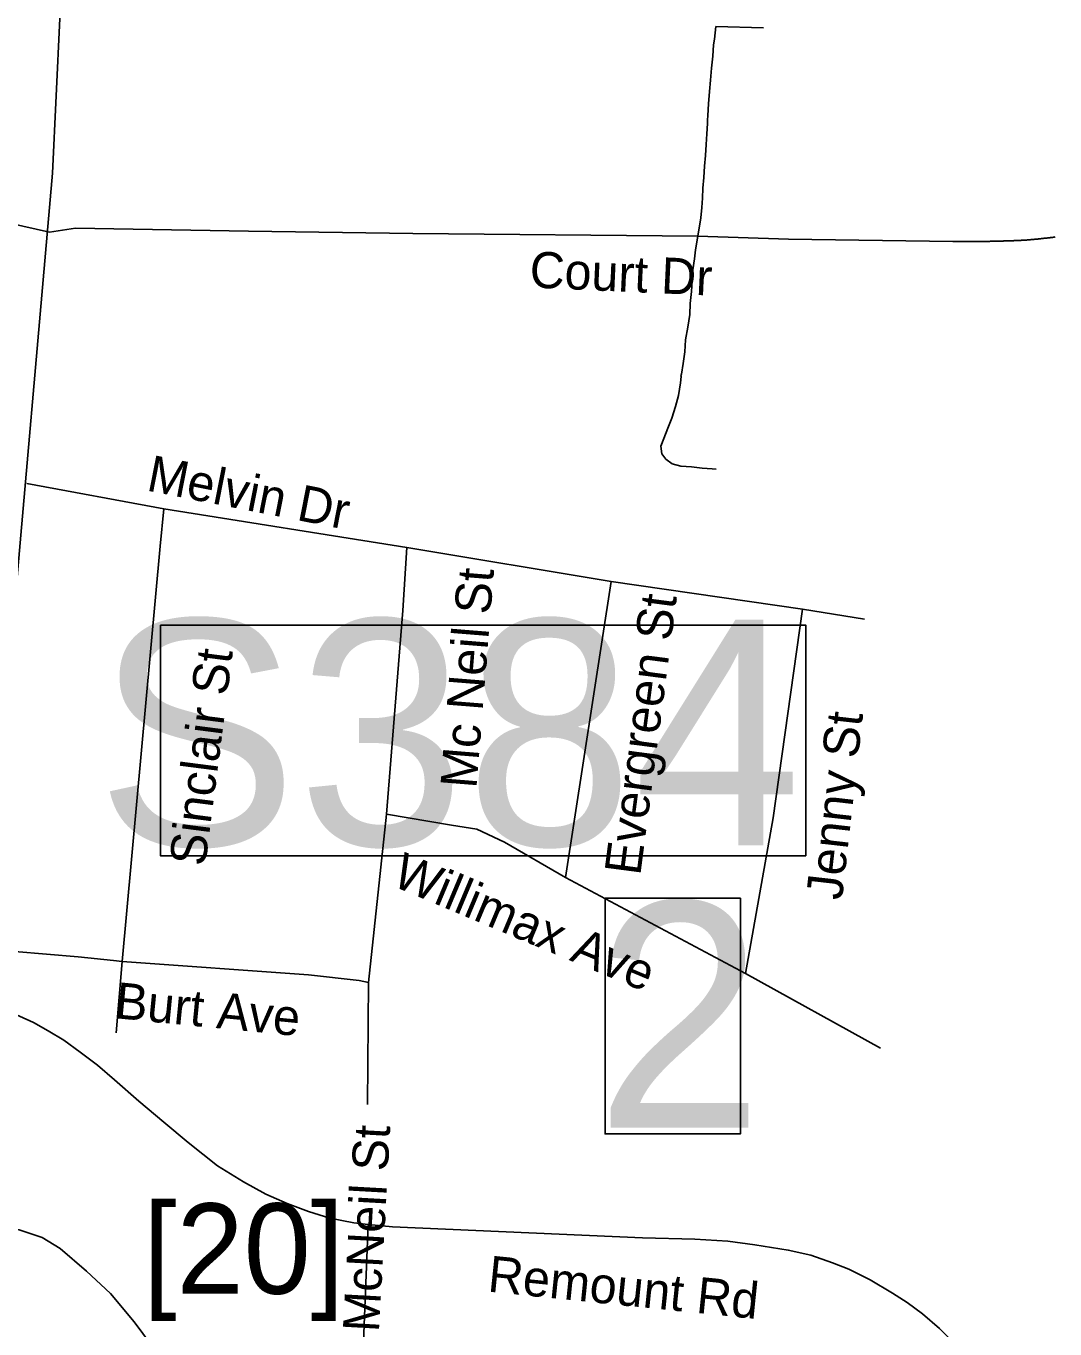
# Model space of a CAD drawing. Extents: x 1268485 to 1426702, y 514839 to 616766.
# Drawn here: x 1358616 to 1360484, y 559787 to 562152 of the extents above; entities that cross this region are included whole.
import ezdxf

# ---------------------------------------------------------------- set-up
doc = ezdxf.new("R2010")
doc.units = 0
for name, color, linetype in [('Old_Level_10', 7, 'Continuous'), ('Old_Level_29', 7, 'Continuous'), ('Old_Level_31', 7, 'Continuous'), ('Old_Level_35', 7, 'Continuous'), ('Old_Level_47', 7, 'Continuous'), ('Old_Level_5', 7, 'Continuous')]:
    doc.layers.add(name, color=color, linetype=linetype)

msp = doc.modelspace()

# ---------------------------------------------------------------- linework, layer by layer
at = {"layer": 'Old_Level_29'}
msp.add_lwpolyline([(1358509.38, 560127.565), (1358664.131, 561885.101), (1358676.901, 562166.161), (1358694.745, 562411.307), (1358688.219, 563240.332)], dxfattribs=at)
at = {"layer": 'Old_Level_31'}
for points in [[(1358859.712, 561064.644), (1360031.744, 561064.644), (1360031.744, 560645.871), (1358859.712, 560645.871), (1358859.712, 561064.644)], [(1359667.321, 560568.67), (1359913.083, 560568.67), (1359913.083, 560140.924), (1359667.321, 560140.924), (1359667.321, 560568.67)]]:
    msp.add_lwpolyline(points, dxfattribs=at)
at = {"layer": 'Old_Level_35'}
for p, q in [((1359868.61, 562151.312), (1359955.142, 562149.262)), ((1358617.383, 561321.877), (1358866.111, 561275.791)), ((1358866.111, 561275.791), (1359307.485, 561205.612)), ((1359307.485, 561205.612), (1359678.117, 561143.891)), ((1359678.117, 561143.891), (1359595.378, 560606.604)), ((1359678.117, 561143.891), (1360026.09, 561093.705)), ((1360026.09, 561093.705), (1360138.459, 561075.251)), ((1359270.371, 560721.484), (1359237.768, 560415.803)), ((1359595.378, 560606.604), (1359922.129, 560432.053)), ((1358790.241, 560454.25), (1358779.169, 560324.401)), ((1359922.129, 560432.053), (1360167.781, 560296.821)), ((1359237.768, 560415.803), (1359235.615, 560194.398)), ((1359237.152, 559976.479), (1359227.105, 559722.265))]:
    msp.add_line(p, q, dxfattribs=at)
for points in [[(1359835.905, 561770.633), (1359841.236, 561804.108), (1359842.876, 561822.819), (1359844.517, 561839.685), (1359845.132, 561858.139), (1359846.67, 561877.26), (1359848.003, 561898.022), (1359849.643, 561917.502), (1359850.668, 561936.982), (1359852.206, 561956.513), (1359853.334, 561975.275), (1359853.231, 561981.683), (1359853.847, 561989.936), (1359855.384, 562011.108), (1359857.23, 562033.151), (1359858.768, 562053.81), (1359860.716, 562075.853), (1359862.971, 562097.691), (1359864.202, 562118.196), (1359865.842, 562128.603), (1359868.61, 562151.312)], [(1358267.359, 561892.691), (1358384.341, 561855.576), (1358476.204, 561821.383), (1358536.489, 561805.492), (1358658.393, 561778.015)], [(1358658.393, 561778.015), (1358705.35, 561785.141), (1359019.9, 561779.81), (1359318.353, 561775.811), (1359835.905, 561770.633)], [(1359869.328, 561347.867), (1359861.741, 561348.636), (1359843.389, 561349.815), (1359824.011, 561351.763), (1359804.634, 561353.25), (1359789.05, 561357.248), (1359777.67, 561365.758), (1359770.288, 561375.754), (1359768.75, 561389.544), (1359774.286, 561403.436), (1359781.361, 561421.994), (1359788.537, 561440.602), (1359795.202, 561461.414), (1359800.636, 561481.51), (1359804.326, 561504.68), (1359805.454, 561516.061), (1359805.044, 561517.958), (1359806.172, 561520.111), (1359809.145, 561539.488), (1359811.913, 561561.019), (1359813.451, 561582.549), (1359817.86, 561605.669), (1359821.038, 561628.429), (1359821.961, 561648.73), (1359824.217, 561670.26), (1359825.549, 561689.894), (1359826.882, 561709.733), (1359829.65, 561729.418), (1359831.291, 561745.976), (1359835.905, 561770.633)], [(1359835.905, 561770.633), (1360000.254, 561765.353), (1360299.117, 561761.047)], [(1360299.117, 561761.047), (1360300.347, 561761.047), (1360301.578, 561761.047), (1360302.911, 561761.047), (1360304.243, 561760.996), (1360305.474, 561760.996), (1360306.704, 561760.996), (1360308.037, 561760.996), (1360309.37, 561760.996), (1360310.6, 561760.996), (1360311.83, 561760.996), (1360313.163, 561760.996), (1360314.496, 561760.996), (1360315.726, 561760.996), (1360316.957, 561760.945), (1360318.29, 561760.945), (1360319.622, 561760.945), (1360320.853, 561760.945), (1360322.083, 561760.945), (1360323.416, 561760.945), (1360324.646, 561760.945), (1360325.979, 561760.996), (1360327.209, 561760.996), (1360328.542, 561760.996), (1360329.772, 561760.996), (1360331.105, 561760.996), (1360332.336, 561760.996), (1360333.668, 561760.996), (1360334.899, 561760.996), (1360336.232, 561760.996), (1360337.462, 561760.996), (1360338.795, 561761.047), (1360340.025, 561761.047), (1360341.358, 561761.047), (1360342.588, 561761.047), (1360343.921, 561761.047), (1360345.151, 561761.047), (1360346.484, 561761.15), (1360347.715, 561761.15), (1360349.047, 561761.15), (1360350.278, 561761.15), (1360351.61, 561761.201), (1360352.841, 561761.201), (1360354.174, 561761.201), (1360355.404, 561761.252), (1360356.737, 561761.252), (1360357.967, 561761.252), (1360359.3, 561761.303), (1360360.53, 561761.303), (1360361.863, 561761.303), (1360363.093, 561761.355), (1360364.426, 561761.355), (1360365.657, 561761.355), (1360366.989, 561761.457), (1360368.22, 561761.457), (1360369.45, 561761.508), (1360370.783, 561761.508), (1360372.116, 561761.508), (1360373.346, 561761.56), (1360374.576, 561761.56), (1360375.909, 561761.611), (1360377.242, 561761.611), (1360378.472, 561761.713), (1360379.703, 561761.713), (1360381.035, 561761.765), (1360382.266, 561761.765), (1360383.599, 561761.816), (1360384.829, 561761.867), (1360386.162, 561761.867), (1360387.392, 561761.918), (1360388.725, 561761.918), (1360389.955, 561762.021), (1360391.288, 561762.073), (1360392.518, 561762.073), (1360393.851, 561762.123), (1360395.082, 561762.123), (1360396.414, 561762.175), (1360397.645, 561762.226), (1360398.978, 561762.226), (1360400.208, 561762.328), (1360401.541, 561762.38), (1360402.771, 561762.431), (1360404.104, 561762.431), (1360405.334, 561762.483), (1360406.667, 561762.585), (1360407.897, 561762.636), (1360409.23, 561762.636), (1360410.46, 561762.688), (1360411.793, 561762.739), (1360413.024, 561762.79), (1360414.254, 561762.893), (1360415.587, 561762.893), (1360416.92, 561762.944), (1360418.15, 561762.995), (1360419.38, 561763.046), (1360420.713, 561763.149), (1360422.046, 561763.2), (1360423.276, 561763.251), (1360424.507, 561763.303), (1360425.839, 561763.303)], [(1360425.839, 561763.303), (1360427.48, 561763.456), (1360429.223, 561763.559), (1360430.863, 561763.713), (1360432.606, 561763.815), (1360434.246, 561763.918), (1360435.989, 561764.123), (1360437.63, 561764.226), (1360439.373, 561764.379), (1360441.013, 561764.481), (1360442.756, 561764.687), (1360444.397, 561764.789), (1360446.14, 561764.994), (1360447.78, 561765.148), (1360449.523, 561765.302), (1360451.163, 561765.456), (1360452.906, 561765.609), (1360454.547, 561765.814), (1360456.29, 561765.917), (1360457.827, 561766.122), (1360459.673, 561766.327), (1360461.211, 561766.481), (1360462.954, 561766.686), (1360464.594, 561766.891), (1360466.337, 561767.045), (1360467.978, 561767.25), (1360469.72, 561767.455), (1360471.361, 561767.609), (1360473.104, 561767.865), (1360474.744, 561768.07), (1360476.487, 561768.275), (1360478.128, 561768.48), (1360479.871, 561768.685), (1360481.511, 561768.942), (1360483.151, 561769.147), (1360484.894, 561769.352)], [(1358866.111, 561275.791), (1358859.344, 561208.175), (1358790.241, 560454.25)], [(1359307.485, 561205.612), (1359300.001, 561090.937), (1359270.371, 560721.484)], [(1360026.09, 561093.705), (1359972.674, 560714.82), (1359922.129, 560432.053)], [(1359270.371, 560721.484), (1359388.583, 560701.236), (1359434.618, 560694.059), (1359484.753, 560670.375), (1359595.378, 560606.604)], [(1358790.241, 560454.25), (1358774.452, 560455.634), (1358710.271, 560462.401), (1358537.617, 560477.114)], [(1358790.241, 560454.25), (1359128.782, 560429.695), (1359220.543, 560419.289), (1359237.768, 560415.803)], [(1358529.723, 560387.711), (1358578.218, 560365.77), (1358604.157, 560354.543), (1358629.173, 560343.317), (1358655.727, 560327.836), (1358684.229, 560311.432), (1358714.372, 560289.081), (1358745.54, 560265.756), (1358776.503, 560239.048)], [(1358776.503, 560239.048), (1358820.384, 560200.242), (1358866.111, 560162.307), (1358910.094, 560125.244), (1358963.51, 560083.054), (1359010.877, 560053.732), (1359051.375, 560031.33), (1359090.233, 560014.926), (1359128.987, 560000.008), (1359167.742, 559988.269), (1359210.906, 559979.606), (1359237.152, 559976.479)], [(1359237.152, 559976.479), (1359281.136, 559972.121), (1359735.326, 559952.539), (1359830.471, 559949.771), (1359890.141, 559945.977), (1359939.456, 559939.518), (1360000.049, 559930.188), (1360041.264, 559920.858), (1360080.327, 559906.864), (1360110.264, 559895.688), (1360148.506, 559876.054), (1360189.517, 559851.807), (1360215.661, 559835.044), (1360243.548, 559814.539), (1360274.408, 559787.523), (1360457.622, 559606.565)]]:
    msp.add_lwpolyline(points, dxfattribs=at)
at = {"layer": 'Old_Level_47'}
msp.add_lwpolyline([(1359460.8, 559228.956), (1359282.744, 559331.935), (1359224.13, 559368.497), (1359158.893, 559416.109), (1359084.293, 559474), (1359003.604, 559549.409), (1358933.835, 559637.695), (1358886.944, 559698.943), (1358812.253, 559799.665), (1358769.354, 559851.432), (1358725.301, 559891.729), (1358677.725, 559933.173), (1358644.992, 559952.978), (1358603.126, 559966.688), (1358549.84, 559974.305), (1358496.398, 559980.13)], dxfattribs=at)

# ---------------------------------------------------------------- texts
at = {"layer": 'Old_Level_10'}
for s, height, rotation, p in [('Court Dr', 65.6167, 357.417789, (1359529.363, 561677.793)), ('Melvin Dr', 65.6167, 348.878767, (1358832.569, 561309.391)), ('Mc Neil St', 65.6167, 85.408506, (1359433.529, 560766.931)), ('Evergreen St', 65.61666, 82.521361, (1359731.096, 560608.593)), ('Sinclair St', 65.61666, 82.654447, (1358940.904, 560625.349)), ('Jenny St', 65.6167, 83.555725, (1360097.37, 560564.215)), ('Willimax Ave', 65.61665, 337.199936, (1359277.423, 560592.811)), ('Burt Ave', 65.6167, 354.402317, (1358775.548, 560351.246)), ('McNeil St', 65.6167, 86.843475, (1359256.505, 559780.136)), ('Remount Rd', 65.6167, 354.171264, (1359452.698, 559854.891))]:
    msp.add_text(s, height=height, rotation=rotation, dxfattribs=at).set_placement(p)
at = {"layer": 'Old_Level_31'}
for s, height, p in [('S384', 410.1042, (1358743.024, 560664.598)), ('2', 410.104, (1359650.15, 560152.259))]:
    msp.add_text(s, height=height, dxfattribs=at).set_placement(p)
at = {"layer": 'Old_Level_5'}
msp.add_text('[20]', height=164.0417, dxfattribs=at).set_placement((1358828.082, 559850.775))

doc.saveas('drawing.dxf')
